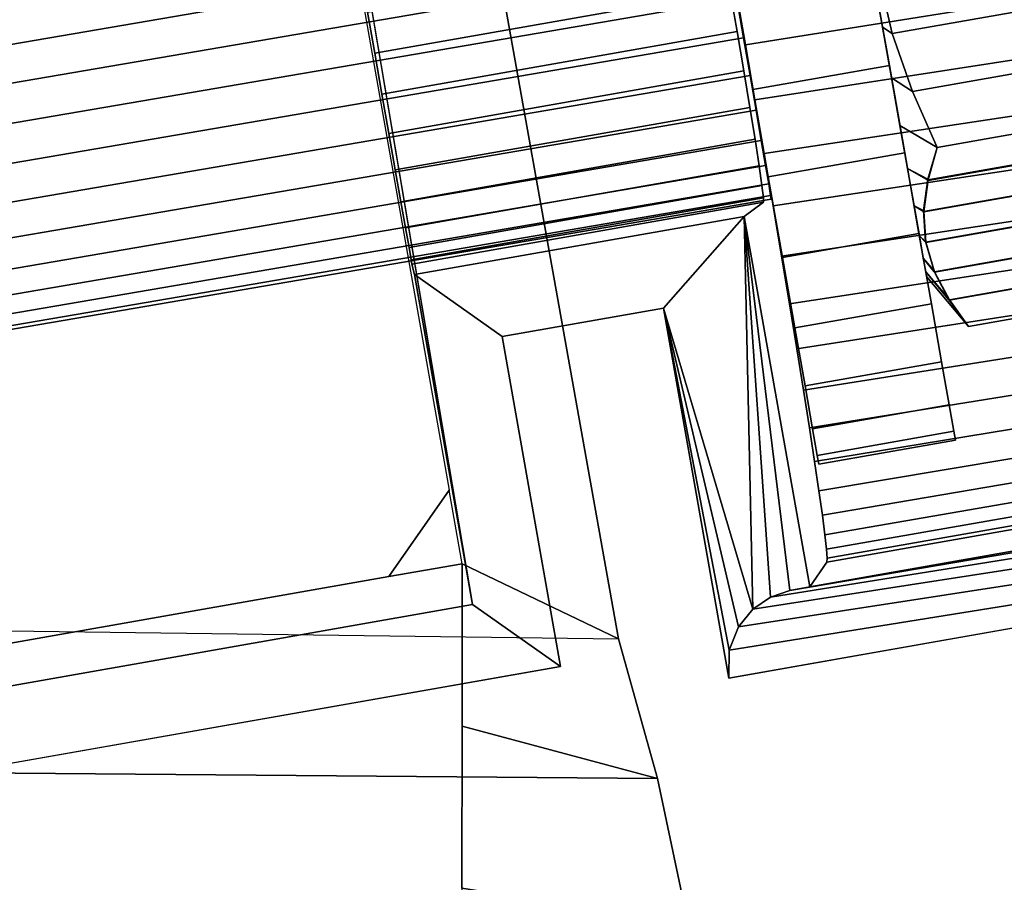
# Model space of a CAD drawing. Header units: inches. Extents: x 390 to 1835, y -266 to 136.
# Tile 458 of 656: x 1600.468 to 1601.248, y -90.584 to -89.9. Entities that reach past the tile are written whole.
import ezdxf
from ezdxf.enums import TextEntityAlignment as Align

# ---------------------------------------------------------------- set-up
doc = ezdxf.new("R2010")
doc.units = ezdxf.units.IN
doc.header["$LTSCALE"] = 0.95294
doc.header["$MEASUREMENT"] = 0
for name, color, linetype in [('A-FURN-3-PLANES-TABLE-LEG-BASE', 253, 'Continuous'), ('A-FURN-3-PLANES-TABLE-LEG-BASE-TRIM', 251, 'Continuous'), ('A-FURN-3-PLANES-TABLE-TOP-SURFACE-BOTTOM', 49, 'Continuous'), ('A-FURN-3-PLANES-TABLE-TOP-SURFACE-TOP', 33, 'Continuous'), ('A-FURN-HAWORTH-ATT', 251, 'Continuous')]:
    doc.layers.add(name, color=color, linetype=linetype)

# ---------------------------------------------------------------- blocks, each defined once
blk = doc.blocks.new('TARA-2460-JNC4-FLAT-3D-3')
at = {"layer": 'A-FURN-3-PLANES-TABLE-LEG-BASE'}
for points, invisible_edges in [([(6.40427, -5.75441, 7.04348), (6.8662, -7.8552, 6.06531), (6.07842, -3.44893, 3.75715), (5.9312, -2.98179, 5.23482)], 5), ([(6.8662, -7.8552, 6.06531), (6.8662, -7.8552, 6.06531), (6.04576, -3.57826, 3.82046), (6.07842, -3.44893, 3.75715)], 2), ([(5.97919, -3.69763, 3.87626), (5.97919, -3.69763, 3.87626), (6.04576, -3.57826, 3.82046), (6.8662, -7.8552, 6.06531)], 12), ([(6.8662, -7.8552, 6.06531), (6.8662, -7.8552, 6.06531), (5.88171, -3.79912, 3.9208), (5.97919, -3.69763, 3.87626)], 10), ([(5.75868, -3.87497, 3.95048), (5.75868, -3.87497, 3.95048), (5.88171, -3.79912, 3.9208), (6.8662, -7.8552, 6.06531)], 12), ([(5.61801, -3.91773, 3.96189), (5.61801, -3.91773, 3.96189), (5.75868, -3.87497, 3.95048), (6.8662, -7.8552, 6.06531)], 12), ([(6.8662, -7.8552, 6.06531), (5.75722, -7.84055, 6.04666), (5.47086, -3.92224, 3.95296), (5.61801, -3.91773, 3.96189)], 11), ([(6.8662, -7.8552, 6.06531), (6.8662, -7.8552, 6.06531), (6.40427, -5.75441, 7.04348), (6.4134, -5.81073, 7.09055)], 10), ([(6.8662, -7.8552, 6.06531), (6.8662, -7.8552, 6.06531), (6.4134, -5.81073, 7.09055), (6.4196, -5.85473, 7.14968)], 10), ([(6.8662, -7.8552, 6.06531), (6.8662, -7.8552, 6.06531), (6.4196, -5.85473, 7.14968), (6.42251, -5.88397, 7.21756)], 10), ([(6.8662, -7.8552, 6.06531), (6.8662, -7.8552, 6.06531), (6.42251, -5.88397, 7.21756), (6.42199, -5.89681, 7.29039)], 10), ([(6.8662, -7.8552, 6.06531), (6.42199, -5.89681, 7.29039), (6.41104, -5.91791, 7.64987), (6.74214, -7.79565, 8.53899)], 5), ([(6.73183, -7.73721, 8.51131), (6.41104, -5.91791, 7.64987), (6.41024, -5.91334, 26.44241), (6.73183, -7.73721, 26.44241)], 1), ([(6.74209, -7.92426, 8.53899), (6.74209, -7.92426, 8.53899), (6.74214, -7.79565, 8.53899), (6.68398, -7.80555, 8.53882)], 8), ([(6.74209, -7.92426, 8.53899), (6.68398, -7.80555, 8.53882), (5.94734, -7.93544, 8.53882), (5.90665, -8.04367, 8.53899)], 13), ([(6.74203, -8.05287, 8.53899), (6.74209, -7.92426, 8.53899), (5.90665, -8.04367, 8.53899), (5.92018, -8.1419, 8.53899)], 10)]:
    blk.add_3dface(points, dxfattribs=dict(at, invisible_edges=invisible_edges))
for points in [[(6.68398, -7.80555, 8.53882), (6.73183, -7.73721, 8.51131), (6.73183, -7.73721, 26.44241), (6.68398, -7.80555, 26.44241)], [(6.74214, -7.79565, 8.53899), (6.74214, -7.79565, 8.53899), (6.73183, -7.73721, 8.51131), (6.68398, -7.80555, 8.53882)], [(6.68398, -7.80555, 26.44241), (5.94734, -7.93544, 26.44241), (5.94734, -7.93544, 8.53882), (6.68398, -7.80555, 8.53882)]]:
    blk.add_3dface(points, dxfattribs=at)
at = {"layer": 'A-FURN-3-PLANES-TABLE-LEG-BASE-TRIM'}
for points in [[(5.47598, -5.98222, 26.49221), (6.40988, -5.81755, 26.49914), (6.7505, -7.82777, 26.47737), (5.8295, -7.99017, 26.49529)], [(7.06833, -7.32823, 25.95644), (7.07565, -7.36979, 25.95275), (7.08339, -7.37485, 25.96344), (7.07231, -7.32753, 25.96344)], [(7.07231, -7.32753, 25.46344), (7.08338, -7.37484, 25.46344), (7.07565, -7.36979, 25.47413), (7.06833, -7.32823, 25.47044)], [(7.08276, -7.41008, 25.94179), (7.09929, -7.42077, 25.96344), (7.08339, -7.37485, 25.96344), (7.07565, -7.36979, 25.95275)], [(7.08338, -7.37484, 25.46344), (7.09929, -7.42076, 25.46344), (7.08276, -7.41008, 25.4851), (7.07565, -7.36979, 25.47413)], [(7.08943, -7.44789, 25.92389), (7.11905, -7.46517, 25.96344), (7.09929, -7.42077, 25.96344), (7.08276, -7.41008, 25.94179)], [(7.09929, -7.42076, 25.46344), (7.11905, -7.46517, 25.46344), (7.08943, -7.44789, 25.503), (7.08276, -7.41008, 25.4851)], [(7.09545, -7.48206, 25.89959), (7.11157, -7.49043, 25.9226), (7.11905, -7.46517, 25.96344), (7.08943, -7.44789, 25.92389)], [(7.11905, -7.46517, 25.46344), (7.1115, -7.49113, 25.50545), (7.09545, -7.48206, 25.52729), (7.08943, -7.44789, 25.503)], [(7.10065, -7.51155, 25.86964), (7.10817, -7.51539, 25.88104), (7.11157, -7.49043, 25.9226), (7.09545, -7.48206, 25.89959)], [(7.1115, -7.49113, 25.50545), (7.10809, -7.51609, 25.54701), (7.10065, -7.51155, 25.55724), (7.09545, -7.48206, 25.52729)], [(6.70237, -7.55787, 25.78148), (6.98119, -7.50871, 25.78148), (6.96596, -7.52, 24.81), (6.70437, -7.56613, 24.81)], [(7.10487, -7.53548, 25.83494), (7.10973, -7.53975, 25.83902), (7.10817, -7.51539, 25.88104), (7.10065, -7.51155, 25.86964)], [(7.10809, -7.51609, 25.54701), (7.10965, -7.54045, 25.58902), (7.10487, -7.53548, 25.59194), (7.10065, -7.51155, 25.55724)], [(6.96596, -7.52, 24.81), (6.90198, -7.59274, 24.75), (6.77396, -7.61531, 24.75), (6.70437, -7.56613, 24.81)], [(6.97276, -7.8315, 24.77775), (6.90198, -7.59274, 24.75), (6.96596, -7.52, 24.81)], [(7.01789, -7.81372, 24.82446), (7.00203, -7.8168, 24.80859), (6.96596, -7.52, 24.81)], [(7.00203, -7.8168, 24.80859), (6.98668, -7.82204, 24.79284), (6.96596, -7.52, 24.81)], [(6.98668, -7.82204, 24.79284), (6.97276, -7.8315, 24.77775), (6.96596, -7.52, 24.81)], [(7.10798, -7.55311, 25.79655), (7.11659, -7.56317, 25.79701), (7.10973, -7.53975, 25.83902), (7.10487, -7.53548, 25.83494)], [(7.10487, -7.53548, 25.59194), (7.10965, -7.54045, 25.58902), (7.11652, -7.56387, 25.63104), (7.10798, -7.55311, 25.63033)], [(7.10988, -7.5639, 25.75564), (7.12833, -7.58547, 25.75545), (7.11659, -7.56317, 25.79701), (7.10798, -7.55311, 25.79655)], [(7.10798, -7.55311, 25.63033), (7.11652, -7.56387, 25.63104), (7.12825, -7.58616, 25.6726), (7.10988, -7.5639, 25.67125)], [(6.70437, -7.56613, 24.81), (6.77396, -7.61531, 24.75), (6.8201, -7.87695, 24.75), (6.7505, -7.82777, 24.81)], [(7.11052, -7.56754, 25.71344), (7.14392, -7.60735, 25.71344), (7.12833, -7.58547, 25.75545), (7.10988, -7.5639, 25.75564)], [(7.10988, -7.5639, 25.67125), (7.12825, -7.58616, 25.6726), (7.14392, -7.60735, 25.71344), (7.11052, -7.56754, 25.71344)], [(6.90198, -7.59274, 24.75), (6.96127, -7.84548, 24.76425), (6.95402, -7.86419, 24.75404)], [(6.95402, -7.86419, 24.75404), (6.95373, -7.88623, 24.75), (6.90198, -7.59274, 24.75)], [(6.97276, -7.8315, 24.77775), (6.96127, -7.84548, 24.76425), (6.90198, -7.59274, 24.75)], [(5.8295, -7.99017, 24.81), (6.7505, -7.82777, 24.81), (6.8201, -7.87695, 24.75), (5.78041, -8.06029, 24.75)], [(5.8295, -7.99017, 26.49529), (6.7505, -7.82777, 26.47737), (6.7505, -7.82777, 24.81), (5.8295, -7.99017, 24.81)]]:
    blk.add_3dface(points, dxfattribs=at)
for points, invisible_edges in [([(6.67285, -7.39046, 25.95), (6.40988, -5.81755, 26.49914), (6.66713, -7.35798, 25.94677)], 3), ([(6.7505, -7.82777, 26.47737), (6.40988, -5.81755, 26.49914), (6.67285, -7.39046, 25.95)], 10), ([(7.08103, -7.40028, 25.34565), (7.06833, -7.32823, 25.33844), (7.06833, -7.32823, 26.08844), (7.08103, -7.40028, 26.08124)], 10), ([(7.08103, -7.40028, 25.34565), (7.06833, -7.32823, 25.33844), (7.06833, -7.32823, 26.08844), (7.08103, -7.40028, 26.08124)], 10), ([(6.96024, -7.37328, 25.94677), (6.95457, -7.34079, 25.95), (6.95919, -7.33997, 26.24), (6.96689, -7.38389, 26.23783)], 10), ([(6.96, -7.34733, 26.08844), (6.96, -7.34733, 25.33844), (6.9727, -7.41938, 25.34565), (6.9727, -7.41938, 26.08124)], 5), ([(6.96, -7.34733, 26.08844), (6.96, -7.34733, 25.33844), (6.9727, -7.41938, 25.34565), (6.9727, -7.41938, 26.08124)], 5), ([(6.96024, -7.37328, 25.94677), (6.97446, -7.42741, 26.23135), (6.9818, -7.47012, 26.22062), (6.96558, -7.40456, 25.9372)], 5), ([(6.96024, -7.37328, 25.94677), (6.96689, -7.38389, 26.23783), (6.97446, -7.42741, 26.23135)], 9), ([(6.7505, -7.82777, 26.47737), (6.67285, -7.39046, 25.95), (6.67858, -7.42294, 25.94677)], 9), ([(7.09325, -7.46956, 25.36699), (7.08103, -7.40028, 25.34565), (7.08103, -7.40028, 26.08124), (7.09325, -7.46956, 26.0599)], 10), ([(7.09325, -7.46956, 25.36699), (7.08103, -7.40028, 25.34565), (7.08103, -7.40028, 26.08124), (7.09325, -7.46956, 26.0599)], 10), ([(6.9704, -7.43343, 25.92165), (6.96558, -7.40456, 25.9372), (6.98886, -7.51161, 26.20574), (6.99557, -7.55151, 26.18685)], 10), ([(6.96558, -7.40456, 25.9372), (6.9818, -7.47012, 26.22062), (6.98886, -7.51161, 26.20574)], 9), ([(6.7505, -7.82777, 26.47737), (6.67858, -7.42294, 25.94677), (6.68409, -7.45419, 25.9372)], 9), ([(6.9727, -7.41938, 26.08124), (6.9727, -7.41938, 25.34565), (6.98492, -7.48866, 25.36699), (6.98492, -7.48866, 26.0599)], 5), ([(6.9727, -7.41938, 26.08124), (6.9727, -7.41938, 25.34565), (6.98492, -7.48866, 25.36699), (6.98492, -7.48866, 26.0599)], 5), ([(6.9745, -7.4588, 25.90073), (6.9704, -7.43343, 25.92165), (7.00187, -7.58942, 26.16413), (7.00769, -7.62499, 26.13779)], 10), ([(6.9704, -7.43343, 25.92165), (6.99557, -7.55151, 26.18685), (7.00187, -7.58942, 26.16413)], 9), ([(6.7505, -7.82777, 26.47737), (6.68409, -7.45419, 25.9372), (6.68917, -7.48302, 25.92166)], 9), ([(6.97774, -7.47971, 25.87521), (6.9745, -7.4588, 25.90073), (7.01298, -7.65789, 26.10808), (7.01769, -7.68781, 26.07529)], 10), ([(6.9745, -7.4588, 25.90073), (7.00769, -7.62499, 26.13779), (7.01298, -7.65789, 26.10808)], 9), ([(7.1045, -7.53341, 25.40164), (7.09325, -7.46956, 25.36699), (7.09325, -7.46956, 26.0599), (7.1045, -7.53341, 26.02524)], 10), ([(7.1045, -7.53341, 25.40164), (7.09325, -7.46956, 25.36699), (7.09325, -7.46956, 26.0599), (7.1045, -7.53341, 26.02524)], 10), ([(6.97998, -7.49535, 25.84608), (6.97774, -7.47971, 25.87521), (7.02178, -7.71447, 26.03971), (7.02521, -7.73761, 26.00168)], 10), ([(6.97774, -7.47971, 25.87521), (7.01769, -7.68781, 26.07529), (7.02178, -7.71447, 26.03971)], 9), ([(6.7505, -7.82777, 26.47737), (6.68917, -7.48302, 25.92166), (6.69364, -7.50832, 25.90073)], 9), ([(6.98492, -7.48866, 26.0599), (6.98492, -7.48866, 25.36699), (6.99618, -7.55251, 25.40164), (6.99618, -7.55251, 26.02524)], 5), ([(6.98492, -7.48866, 26.0599), (6.98492, -7.48866, 25.36699), (6.99618, -7.55251, 25.40164), (6.99618, -7.55251, 26.02524)], 5), ([(6.98114, -7.50514, 25.81444), (6.97998, -7.49535, 25.84608), (7.02795, -7.75702, 25.96157), (7.02996, -7.77251, 25.91975)], 10), ([(6.97998, -7.49535, 25.84608), (7.02521, -7.73761, 26.00168), (7.02795, -7.75702, 25.96157)], 9), ([(6.7505, -7.82777, 26.47737), (6.69364, -7.50832, 25.90073), (6.69731, -7.52915, 25.87522)], 9), ([(6.98119, -7.50871, 25.78148), (7.03154, -7.79424, 25.78803), (7.01789, -7.81372, 24.82446), (6.96596, -7.52, 24.81)], 1), ([(6.98119, -7.50871, 25.78148), (6.98114, -7.50514, 25.81444), (7.03124, -7.78394, 25.87661), (7.03176, -7.79121, 25.83257)], 10), ([(6.98114, -7.50514, 25.81444), (7.02996, -7.77251, 25.91975), (7.03124, -7.78394, 25.87661)], 9), ([(6.98119, -7.50871, 25.78148), (7.03176, -7.79121, 25.83257), (7.03154, -7.79424, 25.78803)], 9), ([(6.69731, -7.52915, 25.87522), (6.70005, -7.54471, 25.84608), (6.7505, -7.82777, 26.47737)], 10), ([(7.11437, -7.58937, 25.44828), (7.1045, -7.53341, 25.40164), (7.1045, -7.53341, 26.02524), (7.11437, -7.58937, 25.97861)], 10), ([(7.11437, -7.58937, 25.44828), (7.1045, -7.53341, 25.40164), (7.1045, -7.53341, 26.02524), (7.11437, -7.58937, 25.97861)], 10), ([(6.7505, -7.82777, 26.47737), (6.70005, -7.54471, 25.84608), (6.70176, -7.55441, 25.81444)], 9), ([(6.7505, -7.82777, 26.47737), (6.70176, -7.55441, 25.81444), (6.70237, -7.55787, 25.78148)], 9), ([(6.70437, -7.56613, 24.81), (6.7505, -7.82777, 24.81), (6.7505, -7.82777, 26.47737), (6.70237, -7.55787, 25.78148)], 4), ([(6.99618, -7.55251, 26.02524), (6.99618, -7.55251, 25.40164), (7.00604, -7.60847, 25.44828), (7.00604, -7.60847, 25.97861)], 5), ([(6.99618, -7.55251, 26.02524), (6.99618, -7.55251, 25.40164), (7.00604, -7.60847, 25.44828), (7.00604, -7.60847, 25.97861)], 5), ([(7.12247, -7.6353, 25.5051), (7.11437, -7.58937, 25.44828), (7.11437, -7.58937, 25.97861), (7.12247, -7.6353, 25.92178)], 10), ([(7.12247, -7.6353, 25.5051), (7.11437, -7.58937, 25.44828), (7.11437, -7.58937, 25.97861), (7.12247, -7.6353, 25.92178)], 10), ([(6.95373, -7.88623, 24.75), (6.8201, -7.87695, 24.75), (6.77396, -7.61531, 24.75), (6.90198, -7.59274, 24.75)], 1), ([(7.00604, -7.60847, 25.97861), (7.00604, -7.60847, 25.44828), (7.01414, -7.6544, 25.5051), (7.01414, -7.6544, 25.92178)], 5), ([(7.00604, -7.60847, 25.97861), (7.00604, -7.60847, 25.44828), (7.01414, -7.6544, 25.5051), (7.01414, -7.6544, 25.92178)], 5), ([(7.12849, -7.66942, 25.56994), (7.12247, -7.6353, 25.5051), (7.12247, -7.6353, 25.92178), (7.12849, -7.66942, 25.85695)], 10), ([(7.12849, -7.66942, 25.56994), (7.12247, -7.6353, 25.5051), (7.12247, -7.6353, 25.92178), (7.12849, -7.66942, 25.85695)], 10), ([(7.01414, -7.6544, 25.92178), (7.01414, -7.6544, 25.5051), (7.02016, -7.68852, 25.56994), (7.02016, -7.68852, 25.85695)], 5), ([(7.01414, -7.6544, 25.92178), (7.01414, -7.6544, 25.5051), (7.02016, -7.68852, 25.56994), (7.02016, -7.68852, 25.85695)], 5), ([(7.13219, -7.69044, 25.64028), (7.12849, -7.66942, 25.56994), (7.12849, -7.66942, 25.85695), (7.13219, -7.69044, 25.7866)], 10), ([(7.13219, -7.69044, 25.64028), (7.12849, -7.66942, 25.56994), (7.12849, -7.66942, 25.85695), (7.13219, -7.69044, 25.7866)], 10), ([(7.02016, -7.68852, 25.85695), (7.02016, -7.68852, 25.56994), (7.02387, -7.70954, 25.64028), (7.02387, -7.70954, 25.7866)], 5), ([(7.02016, -7.68852, 25.85695), (7.02016, -7.68852, 25.56994), (7.02387, -7.70954, 25.64028), (7.02387, -7.70954, 25.7866)], 5), ([(7.13345, -7.69754, 25.71344), (7.13219, -7.69044, 25.64028), (7.13219, -7.69044, 25.7866), (7.13345, -7.69754, 25.71344)], 2), ([(7.13345, -7.69754, 25.71344), (7.13219, -7.69044, 25.64028), (7.13219, -7.69044, 25.7866), (7.13345, -7.69754, 25.71344)], 2), ([(7.02387, -7.70954, 25.7866), (7.02387, -7.70954, 25.64028), (7.02512, -7.71664, 25.71344)], 1), ([(7.02387, -7.70954, 25.7866), (7.02387, -7.70954, 25.64028), (7.02512, -7.71664, 25.71344)], 1), ([(7.37668, -7.81165, 24.75), (7.37668, -9.06581, 24.75), (6.95373, -8.99124, 24.75), (6.95373, -7.88623, 24.75)], 5), ([(5.78041, -8.81718, 24.75), (5.78041, -8.06029, 24.75), (6.8201, -7.87695, 24.75), (6.8201, -9.00051, 24.75)], 5), ([(6.95373, -7.88623, 24.75), (6.95373, -8.99124, 24.75), (6.8201, -9.00051, 24.75), (6.8201, -7.87695, 24.75)], 15)]:
    blk.add_3dface(points, dxfattribs=dict(at, invisible_edges=invisible_edges))
at = {"layer": 'A-FURN-3-PLANES-TABLE-TOP-SURFACE-BOTTOM'}
blk.add_3dface([(0.04, -0.04, 27.75), (59.64, -0.04, 27.75), (59.64, -23.562, 27.75), (0.04, -23.562, 27.75)], dxfattribs=at)
at = {"layer": 'A-FURN-3-PLANES-TABLE-TOP-SURFACE-TOP'}
blk.add_3dface([(0.04, -23.562, 29), (59.64, -23.562, 29), (59.64, -0.04, 29), (0.04, -0.04, 29)], dxfattribs=at)
at = {"layer": 'A-FURN-HAWORTH-ATT', "flags": 1}
for tag, p in [('HAWMC', (0, -0.00006)), ('HAWPN', (0, -0.16672)), ('HAWSN', (0, -0.33339))]:
    blk.add_attdef(tag, text='', height=0.1, dxfattribs=at).set_placement(p, align=Align.TOP_CENTER)
at = {"layer": 'A-FURN-3-PLANES-TABLE-LEG-BASE'}
mesh = blk.add_polymesh((2, 11), dxfattribs=at)
for k, corner in enumerate([(6.85953, -9.07093, 6.26893), (6.89187, -8.94905, 6.28385), (6.91741, -8.82487, 6.2908), (6.936, -8.69927, 6.28973), (6.94747, -8.57314, 6.28064), (6.95177, -8.44739, 6.2636), (6.94885, -8.32291, 6.23873), (6.93873, -8.20059, 6.20621), (6.9215, -8.08131, 6.16626), (6.89726, -7.9659, 6.11919), (6.8662, -7.8552, 6.06531), (6.74159, -9.08171, 8.53899), (6.74165, -8.95311, 8.53899), (6.7417, -8.8245, 8.53899), (6.74176, -8.6959, 8.53899), (6.74181, -8.56729, 8.53899), (6.74187, -8.43868, 8.53899), (6.74192, -8.31008, 8.53899), (6.74198, -8.18147, 8.53899), (6.74203, -8.05287, 8.53899), (6.74209, -7.92426, 8.53899), (6.74214, -7.79565, 8.53899)]):
    mesh.set_mesh_vertex(divmod(k, 11), corner)
mesh = blk.add_polymesh((2, 11), dxfattribs=at)
for k, corner in enumerate([(6.8662, -7.8552, 6.06531), (6.89726, -7.9659, 6.11919), (6.9215, -8.08131, 6.16626), (6.93873, -8.20059, 6.20621), (6.94885, -8.32291, 6.23873), (6.95177, -8.44739, 6.2636), (6.94747, -8.57314, 6.28064), (6.936, -8.69927, 6.28973), (6.91741, -8.82487, 6.2908), (6.89187, -8.94905, 6.28385), (6.85953, -9.07093, 6.26893), (5.75722, -7.84055, 6.04666), (5.78242, -7.95678, 6.1051), (5.80186, -8.07759, 6.15594), (5.8154, -8.20222, 6.19886), (5.82297, -8.32987, 6.23358), (5.8245, -8.45973, 6.25988), (5.82001, -8.59097, 6.2776), (5.8095, -8.72276, 6.28661), (5.79306, -8.85424, 6.28687), (5.77078, -8.98459, 6.27837), (5.74281, -9.11296, 6.26116)]):
    mesh.set_mesh_vertex(divmod(k, 11), corner)
at = {"layer": 'A-FURN-3-PLANES-TABLE-LEG-BASE-TRIM'}
mesh = blk.add_polymesh((33, 2), dxfattribs=at)
for k, corner in enumerate([(7.02512, -7.71664, 25.71344), (7.13345, -7.69754, 25.71344), (7.02387, -7.70954, 25.7866), (7.13219, -7.69044, 25.7866), (7.02016, -7.68852, 25.85695), (7.12849, -7.66942, 25.85695), (7.01414, -7.6544, 25.92178), (7.12247, -7.6353, 25.92178), (7.00604, -7.60847, 25.97861), (7.11437, -7.58937, 25.97861), (6.99618, -7.55251, 26.02524), (7.1045, -7.53341, 26.02524), (6.98492, -7.48866, 26.0599), (7.09325, -7.46956, 26.0599), (6.9727, -7.41938, 26.08124), (7.08103, -7.40028, 26.08124), (6.96, -7.34733, 26.08844), (7.06833, -7.32823, 26.08844), (6.94729, -7.27529, 26.08124), (7.05562, -7.25618, 26.08124), (6.93508, -7.20601, 26.0599), (7.04341, -7.18691, 26.0599), (6.92382, -7.14216, 26.02524), (7.03215, -7.12306, 26.02524), (6.91395, -7.0862, 25.97861), (7.02228, -7.0671, 25.97861), (6.90585, -7.04027, 25.92178), (7.01418, -7.02117, 25.92178), (6.89984, -7.00614, 25.85695), (7.00817, -6.98704, 25.85695), (6.89613, -6.98513, 25.7866), (7.00446, -6.96603, 25.7866), (6.89488, -6.97803, 25.71344), (7.00321, -6.95893, 25.71344), (6.89613, -6.98513, 25.64028), (7.00446, -6.96603, 25.64028), (6.89984, -7.00614, 25.56994), (7.00817, -6.98704, 25.56994), (6.90585, -7.04027, 25.5051), (7.01418, -7.02117, 25.5051), (6.91395, -7.0862, 25.44828), (7.02228, -7.0671, 25.44828), (6.92382, -7.14216, 25.40164), (7.03215, -7.12306, 25.40164), (6.93508, -7.20601, 25.36699), (7.04341, -7.18691, 25.36699), (6.94729, -7.27529, 25.34565), (7.05562, -7.25618, 25.34565), (6.96, -7.34733, 25.33844), (7.06833, -7.32823, 25.33844), (6.9727, -7.41938, 25.34565), (7.08103, -7.40028, 25.34565), (6.98492, -7.48866, 25.36699), (7.09325, -7.46956, 25.36699), (6.99618, -7.55251, 25.40164), (7.1045, -7.53341, 25.40164), (7.00604, -7.60847, 25.44828), (7.11437, -7.58937, 25.44828), (7.01414, -7.6544, 25.5051), (7.12247, -7.6353, 25.5051), (7.02016, -7.68852, 25.56994), (7.12849, -7.66942, 25.56994), (7.02387, -7.70954, 25.64028), (7.13219, -7.69044, 25.64028), (7.02512, -7.71664, 25.71344), (7.13345, -7.69754, 25.71344)]):
    mesh.set_mesh_vertex(divmod(k, 2), corner)
mesh = blk.add_polymesh((9, 9), dxfattribs=at)
for k, corner in enumerate([(7.00769, -7.62499, 26.13779), (7.00187, -7.58942, 26.16413), (6.99557, -7.55151, 26.18685), (6.98886, -7.51161, 26.20574), (6.9818, -7.47012, 26.22062), (6.97446, -7.42741, 26.23135), (6.96689, -7.38389, 26.23783), (6.95919, -7.33997, 26.24), (6.95141, -7.29606, 26.23783), (8.1511, -7.44763, 26.1171), (8.17349, -7.41032, 26.14486), (8.19406, -7.37013, 26.16987), (8.21252, -7.32719, 26.19177), (8.22856, -7.28171, 26.21013), (8.23307, -7.23272, 26.22524), (8.2321, -7.18213, 26.2353), (8.22663, -7.13104, 26.23978), (8.21669, -7.08043, 26.23849), (8.18161, -7.44591, 26.10652), (8.20369, -7.40816, 26.13468), (8.22386, -7.3675, 26.16), (8.24185, -7.3241, 26.18212), (8.25735, -7.27816, 26.20063), (8.26166, -7.22881, 26.21577), (8.26054, -7.17788, 26.22583), (8.25494, -7.12646, 26.2303), (8.2449, -7.07554, 26.22898), (8.21381, -7.45033, 26.10615), (8.23525, -7.41133, 26.13528), (8.25457, -7.36936, 26.16135), (8.27152, -7.32464, 26.18398), (8.28582, -7.27741, 26.20278), (8.28978, -7.227, 26.21793), (8.28849, -7.17509, 26.2279), (8.28279, -7.12272, 26.23224), (8.27271, -7.07086, 26.23077), (8.2457, -7.46032, 26.11355), (8.26626, -7.41939, 26.14404), (8.28442, -7.37541, 26.17113), (8.29995, -7.32863, 26.19445), (8.31259, -7.27941, 26.21362), (8.31611, -7.22731, 26.22875), (8.31463, -7.17382, 26.23858), (8.30883, -7.11993, 26.2427), (8.29875, -7.06654, 26.24097), (8.27534, -7.47507, 26.12621), (8.29491, -7.4317, 26.15824), (8.31175, -7.38514, 26.18648), (8.32565, -7.33575, 26.21056), (8.3364, -7.28397, 26.23014), (8.33943, -7.22964, 26.24523), (8.33773, -7.17406, 26.25486), (8.33181, -7.11813, 26.25871), (8.32174, -7.0627, 26.25666), (8.30096, -7.49359, 26.14155), (8.31952, -7.44741, 26.17509), (8.33501, -7.3979, 26.20445), (8.34727, -7.34551, 26.22928), (8.35611, -7.29075, 26.24924), (8.35861, -7.23379, 26.26426), (8.35667, -7.17569, 26.27367), (8.35063, -7.1173, 26.27721), (8.34054, -7.05941, 26.27482), (8.32093, -7.51468, 26.15685), (8.33856, -7.46554, 26.19168), (8.35284, -7.41289, 26.22199), (8.36362, -7.3573, 26.24744), (8.37074, -7.29934, 26.2677), (8.37274, -7.23946, 26.28263), (8.37054, -7.17854, 26.2918), (8.36433, -7.11736, 26.29506), (8.35418, -7.05669, 26.29233), (8.33385, -7.53704, 26.16924), (8.35075, -7.48494, 26.20495), (8.36409, -7.42919, 26.23589), (8.37372, -7.37039, 26.26174), (8.37954, -7.30921, 26.28217), (8.38109, -7.24627, 26.29699), (8.37862, -7.18235, 26.30596), (8.37219, -7.11819, 26.30896), (8.36189, -7.05455, 26.30596)]):
    mesh.set_mesh_vertex(divmod(k, 9), corner)
mesh = blk.add_polymesh((2, 7), dxfattribs=at)
for k, corner in enumerate([(7.32847, -7.42824, 25.96344), (7.33186, -7.37975, 25.96344), (7.33109, -7.33116, 25.96344), (7.32532, -7.28291, 25.96344), (7.31424, -7.2356, 25.96344), (7.29834, -7.18968, 25.96344), (7.27858, -7.14528, 25.96344), (7.11905, -7.46517, 25.96344), (7.09929, -7.42076, 25.96344), (7.08338, -7.37484, 25.96344), (7.07231, -7.32753, 25.96344), (7.06653, -7.27928, 25.96344), (7.06577, -7.23069, 25.96344), (7.06916, -7.18221, 25.96344)]):
    mesh.set_mesh_vertex(divmod(k, 7), corner)
mesh = blk.add_polymesh((2, 7), dxfattribs=at)
for k, corner in enumerate([(7.27858, -7.14528, 25.46344), (7.29834, -7.18969, 25.46344), (7.31425, -7.23561, 25.46344), (7.32532, -7.28292, 25.46344), (7.33109, -7.33117, 25.46344), (7.33186, -7.37976, 25.46344), (7.32847, -7.42824, 25.46344), (7.06916, -7.18221, 25.46344), (7.06577, -7.23069, 25.46344), (7.06653, -7.27929, 25.46344), (7.07231, -7.32753, 25.46344), (7.08339, -7.37485, 25.46344), (7.09929, -7.42077, 25.46344), (7.11905, -7.46517, 25.46344)]):
    mesh.set_mesh_vertex(divmod(k, 7), corner)
mesh = blk.add_polymesh((2, 17), dxfattribs=at)
for k, corner in enumerate([(6.92215, -7.17389, 25.78148), (6.92333, -7.17725, 25.81444), (6.92558, -7.18685, 25.84608), (6.92882, -7.20232, 25.87521), (6.93294, -7.22307, 25.90073), (6.93776, -7.24831, 25.92165), (6.94311, -7.27709, 25.9372), (6.94878, -7.30831, 25.94677), (6.95457, -7.34079, 25.95), (6.96024, -7.37328, 25.94677), (6.96558, -7.40456, 25.9372), (6.9704, -7.43343, 25.92165), (6.9745, -7.4588, 25.90073), (6.97774, -7.47971, 25.87521), (6.97998, -7.49535, 25.84608), (6.98114, -7.50514, 25.81444), (6.98119, -7.50871, 25.78148), (6.64333, -7.22305, 25.78148), (6.64395, -7.22651, 25.81444), (6.64566, -7.23621, 25.84608), (6.6484, -7.25177, 25.87522), (6.65207, -7.2726, 25.90073), (6.65653, -7.2979, 25.92166), (6.66162, -7.32673, 25.9372), (6.66713, -7.35798, 25.94677), (6.67285, -7.39046, 25.95), (6.67858, -7.42294, 25.94677), (6.68409, -7.45419, 25.9372), (6.68917, -7.48302, 25.92166), (6.69364, -7.50832, 25.90073), (6.69731, -7.52915, 25.87522), (6.70005, -7.54471, 25.84608), (6.70176, -7.55441, 25.81444), (6.70237, -7.55787, 25.78148)]):
    mesh.set_mesh_vertex(divmod(k, 17), corner)
mesh = blk.add_polymesh((2, 32), dxfattribs=dict(at, n_close=True))
for k, corner in enumerate([(5.79083, -7.38401, 25.71344), (5.79136, -7.38706, 25.74492), (5.79291, -7.39611, 25.77518), (5.79542, -7.4108, 25.80307), (5.79881, -7.43058, 25.82752), (5.80294, -7.45468, 25.84758), (5.80765, -7.48217, 25.86249), (5.81277, -7.512, 25.87167), (5.81808, -7.54302, 25.87477), (5.8234, -7.57404, 25.87167), (5.82851, -7.60387, 25.86249), (5.83322, -7.63136, 25.84758), (5.83735, -7.65546, 25.82752), (5.84074, -7.67523, 25.80307), (5.84326, -7.68993, 25.77518), (5.84481, -7.69898, 25.74492), (5.84533, -7.70203, 25.71344), (5.84481, -7.69898, 25.68197), (5.84326, -7.68993, 25.6517), (5.84074, -7.67523, 25.62381), (5.83735, -7.65546, 25.59936), (5.83322, -7.63136, 25.5793), (5.82851, -7.60387, 25.56439), (5.8234, -7.57404, 25.55521), (5.81808, -7.54302, 25.55211), (5.81277, -7.512, 25.55521), (5.80765, -7.48217, 25.56439), (5.80294, -7.45468, 25.5793), (5.79881, -7.43058, 25.59936), (5.79542, -7.4108, 25.62381), (5.79291, -7.39611, 25.6517), (5.79136, -7.38706, 25.68197), (6.93291, -7.18829, 25.71344), (6.93344, -7.19135, 25.74492), (6.93499, -7.2004, 25.77518), (6.93751, -7.21509, 25.80307), (6.9409, -7.23487, 25.82752), (6.94502, -7.25896, 25.84758), (6.94974, -7.28645, 25.86249), (6.95485, -7.31628, 25.87167), (6.96016, -7.34731, 25.87477), (6.96548, -7.37833, 25.87167), (6.97059, -7.40816, 25.86249), (6.9753, -7.43565, 25.84758), (6.97943, -7.45974, 25.82752), (6.98282, -7.47952, 25.80307), (6.98534, -7.49421, 25.77518), (6.98689, -7.50326, 25.74492), (6.98741, -7.50632, 25.71344), (6.98689, -7.50326, 25.68197), (6.98534, -7.49421, 25.6517), (6.98282, -7.47952, 25.62381), (6.97943, -7.45974, 25.59936), (6.9753, -7.43565, 25.5793), (6.97059, -7.40816, 25.56439), (6.96548, -7.37833, 25.55521), (6.96016, -7.34731, 25.55211), (6.95485, -7.31628, 25.55521), (6.94974, -7.28645, 25.56439), (6.94502, -7.25896, 25.5793), (6.9409, -7.23487, 25.59936), (6.93751, -7.21509, 25.62381), (6.93499, -7.2004, 25.6517), (6.93344, -7.19135, 25.68197)]):
    mesh.set_mesh_vertex(divmod(k, 32), corner)
mesh = blk.add_polymesh((2, 7), dxfattribs=at)
for k, corner in enumerate([(7.32847, -7.42824, 25.46344), (7.34432, -7.45042, 25.50487), (7.35605, -7.47271, 25.54643), (7.36292, -7.49614, 25.58845), (7.36448, -7.52049, 25.63046), (7.36107, -7.54546, 25.67202), (7.35373, -7.57035, 25.71344), (7.11905, -7.46517, 25.46344), (7.11175, -7.49143, 25.50487), (7.10834, -7.51639, 25.54643), (7.1099, -7.54075, 25.58845), (7.11677, -7.56417, 25.63046), (7.12851, -7.58646, 25.67202), (7.14392, -7.60735, 25.71344)]):
    mesh.set_mesh_vertex(divmod(k, 7), corner)
mesh = blk.add_polymesh((2, 7), dxfattribs=at)
for k, corner in enumerate([(7.35373, -7.57035, 25.71344), (7.36121, -7.54509, 25.75429), (7.36461, -7.52012, 25.79584), (7.36305, -7.49577, 25.83786), (7.35619, -7.47234, 25.87988), (7.34445, -7.45005, 25.92143), (7.32847, -7.42824, 25.96344), (7.14392, -7.60735, 25.71344), (7.12864, -7.5861, 25.75429), (7.1169, -7.5638, 25.79584), (7.11004, -7.54038, 25.83786), (7.10848, -7.51602, 25.87988), (7.11188, -7.49106, 25.92143), (7.11905, -7.46517, 25.96344)]):
    mesh.set_mesh_vertex(divmod(k, 7), corner)
mesh = blk.add_polymesh((9, 9), dxfattribs=at)
for k, corner in enumerate([(7.03176, -7.79121, 25.83257), (7.03124, -7.78394, 25.87661), (7.02996, -7.77251, 25.91975), (7.02795, -7.75702, 25.96157), (7.02521, -7.73761, 26.00168), (7.02178, -7.71447, 26.03971), (7.01769, -7.68781, 26.07529), (7.01298, -7.65789, 26.10808), (7.00769, -7.62499, 26.13779), (7.93061, -7.63312, 25.82905), (7.96065, -7.62158, 25.86941), (7.99028, -7.60654, 25.90891), (8.01935, -7.58811, 25.94738), (8.04773, -7.56637, 25.98462), (8.07525, -7.54139, 26.02043), (8.10178, -7.51323, 26.05461), (8.12712, -7.48196, 26.08692), (8.1511, -7.44763, 26.1171), (7.96087, -7.63221, 25.81323), (7.99116, -7.62093, 25.8543), (8.02099, -7.60604, 25.89454), (8.05021, -7.58765, 25.93374), (8.07866, -7.56583, 25.97169), (8.10621, -7.54068, 26.00819), (8.13267, -7.51225, 26.04299), (8.15787, -7.48064, 26.07586), (8.18161, -7.44591, 26.10652), (7.99149, -7.63917, 25.79939), (8.02247, -7.62855, 25.84233), (8.05289, -7.61402, 25.88447), (8.08259, -7.59568, 25.92558), (8.11138, -7.57363, 25.96537), (8.13909, -7.54796, 26.0036), (8.16552, -7.51878, 26.04), (8.1905, -7.48619, 26.07428), (8.21381, -7.45033, 26.10615), (8.02096, -7.65351, 25.78788), (8.05292, -7.6438, 25.83345), (8.0842, -7.62972, 25.87829), (8.11459, -7.61139, 25.92206), (8.14387, -7.5889, 25.96445), (8.17183, -7.5624, 26.00512), (8.19827, -7.53202, 26.04375), (8.22296, -7.49793, 26.08), (8.2457, -7.46032, 26.11355), (8.04782, -7.67444, 25.77897), (8.08089, -7.66571, 25.82756), (8.11316, -7.65207, 25.87548), (8.14434, -7.63363, 25.92231), (8.17419, -7.6105, 25.96765), (8.20246, -7.58288, 26.0111), (8.22889, -7.55094, 26.05226), (8.25326, -7.51491, 26.09076), (8.27534, -7.47507, 26.12621), (8.07072, -7.70085, 25.77285), (8.10492, -7.69304, 25.82445), (8.13816, -7.67971, 25.87543), (8.17014, -7.66099, 25.9253), (8.20054, -7.63703, 25.97358), (8.2291, -7.60803, 26.0198), (8.25552, -7.57425, 26.06349), (8.27955, -7.53599, 26.10422), (8.30096, -7.49359, 26.14155), (8.08853, -7.73141, 25.76955), (8.1237, -7.72427, 25.82377), (8.15778, -7.71104, 25.87741), (8.19042, -7.69183, 25.92993), (8.22129, -7.66683, 25.98076), (8.25007, -7.63628, 26.02938), (8.27644, -7.60049, 26.07525), (8.30015, -7.55982, 26.11789), (8.32093, -7.51468, 26.15685), (8.10032, -7.76457, 25.76897), (8.13615, -7.75773, 25.82503), (8.1708, -7.74427, 25.88055), (8.20388, -7.72432, 25.93492), (8.23503, -7.69809, 25.98754), (8.2639, -7.66587, 26.03782), (8.29019, -7.628, 26.08521), (8.31359, -7.5849, 26.12918), (8.33385, -7.53704, 26.16924)]):
    mesh.set_mesh_vertex(divmod(k, 9), corner)
mesh = blk.add_polymesh((9, 9), dxfattribs=at)
for k, corner in enumerate([(6.95373, -7.88623, 24.75), (6.95402, -7.86419, 24.75404), (6.96127, -7.84548, 24.76425), (6.97276, -7.8315, 24.77775), (6.98668, -7.82204, 24.79284), (7.00203, -7.8168, 24.80859), (7.01789, -7.81372, 24.82446), (7.03154, -7.79424, 25.78803), (7.03176, -7.79121, 25.83257), (7.37668, -7.81165, 24.75), (7.37401, -7.79652, 24.752), (7.37152, -7.78241, 24.75786), (7.36938, -7.77024, 24.7672), (7.36772, -7.76083, 24.7794), (7.36665, -7.75481, 24.79363), (7.36626, -7.75257, 24.80895), (7.9003, -7.64105, 25.78803), (7.93061, -7.63312, 25.82905), (7.39939, -7.80967, 24.75), (7.39797, -7.79497, 24.7516), (7.39772, -7.78089, 24.75644), (7.39827, -7.76852, 24.76442), (7.39925, -7.75878, 24.7752), (7.40024, -7.75245, 24.78826), (7.4008, -7.75009, 24.80295), (7.93028, -7.63978, 25.77153), (7.96087, -7.63221, 25.81323), (7.42209, -7.81174, 24.75), (7.42251, -7.79843, 24.75129), (7.42455, -7.78516, 24.75531), (7.42754, -7.77313, 24.76213), (7.43078, -7.76343, 24.77161), (7.43357, -7.75699, 24.78345), (7.43518, -7.75456, 24.79722), (7.96016, -7.64578, 25.75592), (7.99149, -7.63917, 25.79939), (7.44401, -7.81798, 24.75), (7.44663, -7.80678, 24.75106), (7.45087, -7.79497, 24.75445), (7.45593, -7.78385, 24.76032), (7.46103, -7.77461, 24.76867), (7.46533, -7.76834, 24.77932), (7.46801, -7.76595, 24.792), (7.98857, -7.65878, 25.7419), (8.02096, -7.65351, 25.78788), (7.46425, -7.82844, 24.75), (7.46917, -7.81977, 24.75092), (7.47539, -7.80995, 24.75386), (7.48214, -7.80027, 24.75902), (7.48865, -7.79197, 24.76642), (7.49413, -7.7862, 24.77599), (7.49783, -7.78398, 24.78754), (8.01421, -7.67819, 25.73013), (8.04782, -7.67444, 25.77897), (7.48177, -7.843, 24.75), (7.48886, -7.83701, 24.75084), (7.49673, -7.82953, 24.75353), (7.50474, -7.82177, 24.75821), (7.51224, -7.81488, 24.76491), (7.51859, -7.80997, 24.77357), (7.52317, -7.80806, 24.78406), (8.0359, -7.7031, 25.72113), (8.07072, -7.70085, 25.77285), (7.4954, -7.86124, 24.75), (7.5043, -7.85778, 24.75083), (7.51343, -7.85283, 24.75343), (7.5223, -7.84737, 24.75787), (7.53043, -7.84234, 24.76414), (7.53734, -7.83866, 24.77215), (7.54262, -7.83721, 24.78177), (8.05266, -7.7324, 25.71533), (8.08853, -7.73141, 25.76955), (7.50405, -7.88229, 24.75), (7.51421, -7.88092, 24.75088), (7.52417, -7.87852, 24.75354), (7.53356, -7.87566, 24.75796), (7.54204, -7.87292, 24.76408), (7.54929, -7.87087, 24.77176), (7.55504, -7.87005, 24.78082), (8.06371, -7.76472, 25.71298), (8.10032, -7.76457, 25.76897)]):
    mesh.set_mesh_vertex(divmod(k, 9), corner)

msp = doc.modelspace()

# ---------------------------------------------------------------- block references
msp.add_blockref('TARA-2460-JNC4-FLAT-3D-3', (1594.07628, -82.53607))

doc.saveas('drawing.dxf')
